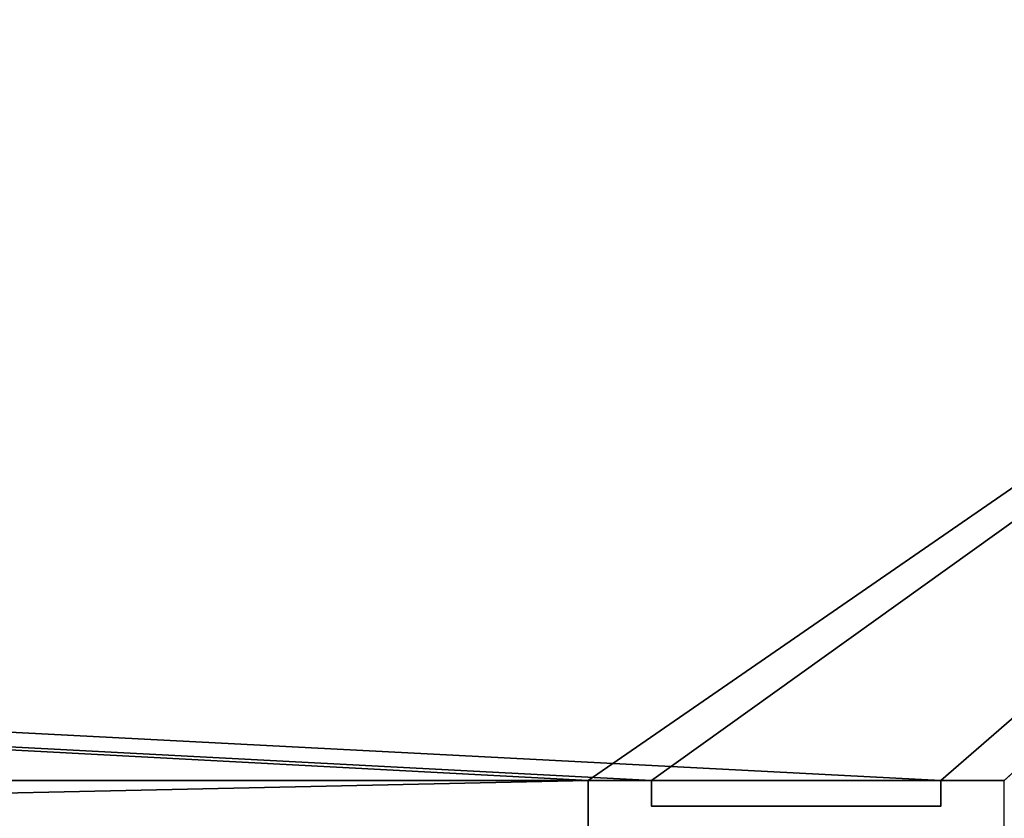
# Model space of a CAD drawing. Header units: millimetres. Extents: x -603 to 3703, y -115 to 249.
# Tile 562 of 656: x 1884 to 1923, y 21 to 53. Entities that reach past the tile are written whole.
import ezdxf

# ---------------------------------------------------------------- set-up
doc = ezdxf.new("R2010")
doc.units = ezdxf.units.MM
doc.layers.add('152', color=7, linetype='Continuous', true_color=0xffffff)

# ---------------------------------------------------------------- blocks, each defined once
blk = doc.blocks.new('UG_SURFACE_002')
at = {"layer": '152', "color": 252, "linetype": 'Continuous', "lineweight": 35}
for points in [[(2165, -13.3, 2212.25), (2165, 230.4, 2212.25), (835, 230.4, 2212.25), (835, -13.3, 2212.25)], [(985, -13.3, 2062.25), (985, 230.4, 2062.25), (2015, 230.4, 2062.25), (2015, -13.3, 2062.25)]]:
    blk.add_3dface(points, dxfattribs=at)
blk = doc.blocks.new('UG_SURFACE_111')
at = {"layer": '152', "color": 7, "linetype": 'Continuous', "lineweight": 35}
for points in [[(1958.65, 11.15, 2003.9), (1958.65, 229.15, 2003.9), (1041.35, 229.15, 2003.9), (1041.35, 11.15, 2003.9)], [(1041.5, 11.15, 2003.75), (1041.5, 229.15, 2003.75), (1958.5, 229.15, 2003.75), (1958.5, 11.15, 2003.75)]]:
    blk.add_3dface(points, dxfattribs=at)
blk = doc.blocks.new('UG_SURFACE_112')
at = {"layer": '152', "color": 41, "linetype": 'Continuous', "lineweight": 35}
for points in [[(1958.65, 229.15, 2003.9), (1958.65, 11.15, 2003.9), (1041.35, 11.15, 2003.9), (1041.35, 229.15, 2003.9)], [(1972.5, 19, 2017.75), (1972.5, 71, 2017.75), (1027.5, 71, 2017.75), (1027.5, 19, 2017.75)]]:
    blk.add_3dface(points, dxfattribs=at)
blk = doc.blocks.new('UG_SURFACE_128')
at = {"layer": '152', "color": 252, "linetype": 'Continuous', "lineweight": 35}
for points in [[(1974, 69.5, 2020.25), (1026, 69.5, 2020.25), (1671.3, 22.801, 2020.25), (1673.8, 22.801, 2020.25)], [(1026, 69.5, 2018.75), (1908.8, 22.801, 2018.75), (1906.3, 22.801, 2018.75)], [(1026, 69.5, 2018.75), (1920.2, 22.801, 2018.75), (1908.8, 22.801, 2018.75)], [(1906.3, 22.801, 2018.75), (1687.7, 22.801, 2018.75), (1026, 69.5, 2018.75)], [(1026, 69.5, 2018.75), (1974, 69.5, 2018.75), (1922.7, 22.801, 2018.75), (1920.2, 22.801, 2018.75)], [(1974, 69.5, 2020.25), (1673.8, 22.801, 2020.25), (1685.2, 22.801, 2020.25)], [(1685.2, 22.801, 2020.25), (1687.7, 22.801, 2020.25), (1974, 69.5, 2020.25)], [(1974, 69.5, 2020.25), (1687.7, 22.801, 2020.25), (1906.3, 22.801, 2020.25)], [(1906.3, 22.801, 2020.25), (1908.8, 22.801, 2020.25), (1974, 69.5, 2020.25)], [(1974, 69.5, 2020.25), (1908.8, 22.801, 2020.25), (1920.2, 22.801, 2020.25)], [(1920.2, 22.801, 2020.25), (1922.7, 22.801, 2020.25), (1974, 69.5, 2020.25)], [(1687.7, 22.801, 2020.25), (1687.7, 18.08, 2020.25), (1906.3, 18.08, 2020.25), (1906.3, 22.801, 2020.25)], [(1906.3, 22.801, 2018.75), (1687.7, 18.08, 2018.75), (1687.7, 22.801, 2018.75)], [(1906.3, 22.801, 2018.75), (1906.3, 18.08, 2018.75), (1687.7, 18.08, 2018.75)], [(1906.3, 22.801, 2018.75), (1908.8, 22.801, 2018.75), (1908.8, 22.801, 2020.25), (1906.3, 22.801, 2020.25)], [(1906.3, 18.08, 2018.75), (1906.3, 22.801, 2018.75), (1906.3, 22.801, 2020.25), (1906.3, 18.08, 2020.25)], [(1908.8, 22.801, 2018.75), (1908.8, 21.801, 2018.75), (1908.8, 21.801, 2020.25), (1908.8, 22.801, 2020.25)], [(1908.8, 22.801, 2020.25), (1908.8, 21.801, 2020.25), (1920.2, 21.801, 2020.25), (1920.2, 22.801, 2020.25)], [(1920.2, 22.801, 2018.75), (1920.2, 21.801, 2018.75), (1908.8, 21.801, 2018.75), (1908.8, 22.801, 2018.75)], [(1920.2, 22.801, 2018.75), (1922.7, 22.801, 2018.75), (1922.7, 22.801, 2020.25), (1920.2, 22.801, 2020.25)], [(1920.2, 21.801, 2018.75), (1920.2, 22.801, 2018.75), (1920.2, 22.801, 2020.25), (1920.2, 21.801, 2020.25)], [(1908.8, 21.801, 2018.75), (1920.2, 21.801, 2018.75), (1920.2, 21.801, 2020.25), (1908.8, 21.801, 2020.25)]]:
    blk.add_3dface(points, dxfattribs=at)
blk = doc.blocks.new('UG_SURFACE_152')
at = {"layer": '152', "color": 252, "linetype": 'Continuous', "lineweight": 35}
for points in [[(1023.5, -30.22, 2021.75), (1976.5, -30.22, 2021.75), (1976.5, 62.62, 2021.75), (1023.5, 62.62, 2021.75)], [(1025, -30.22, 2020.25), (1025, 62.62, 2020.25), (1975, 62.62, 2020.25), (1975, -30.22, 2020.25)]]:
    blk.add_3dface(points, dxfattribs=at)

msp = doc.modelspace()

# ---------------------------------------------------------------- linework, layer by layer
at = {"layer": '152', "color": 252, "linetype": 'Continuous', "lineweight": -3, "true_color": 0x939598}
for p, q in [((1906.3, 22.801, 2020.25), (1906.3, 18.08, 2020.25)), ((1906.3, 22.801, 2018.75), (1906.3, 22.801, 2020.25)), ((1908.8, 22.801, 2018.75), (1906.3, 22.801, 2018.75)), ((1906.3, 22.801, 2018.75), (1906.3, 18.08, 2018.75)), ((1908.8, 22.801, 2020.25), (1906.3, 22.801, 2020.25)), ((1908.8, 21.801, 2018.75), (1908.8, 22.801, 2018.75)), ((1908.8, 22.801, 2018.75), (1908.8, 22.801, 2020.25)), ((1908.8, 21.801, 2020.25), (1908.8, 22.801, 2020.25)), ((1922.7, 22.801, 2020.25), (1920.2, 22.801, 2020.25)), ((1920.2, 22.801, 2018.75), (1920.2, 22.801, 2020.25)), ((1922.7, 22.801, 2018.75), (1920.2, 22.801, 2018.75)), ((1920.2, 22.801, 2020.25), (1920.2, 21.801, 2020.25)), ((1920.2, 22.801, 2018.75), (1920.2, 21.801, 2018.75)), ((1922.7, 22.801, 2018.75), (1922.7, 22.801, 2020.25)), ((1922.7, 18.08, 2018.75), (1922.7, 22.801, 2018.75)), ((1922.7, 18.08, 2020.25), (1922.7, 22.801, 2020.25)), ((1920.2, 21.801, 2020.25), (1908.8, 21.801, 2020.25)), ((1920.2, 21.801, 2018.75), (1908.8, 21.801, 2018.75)), ((1908.8, 21.801, 2018.75), (1908.8, 21.801, 2020.25)), ((1920.2, 21.801, 2018.75), (1920.2, 21.801, 2020.25))]:
    msp.add_line(p, q, dxfattribs=at)

# ---------------------------------------------------------------- block references
for name in ['UG_SURFACE_111', 'UG_SURFACE_002', 'UG_SURFACE_112', 'UG_SURFACE_152', 'UG_SURFACE_128']:
    msp.add_blockref(name, (0, 0), dxfattribs=at)

doc.saveas('drawing.dxf')
